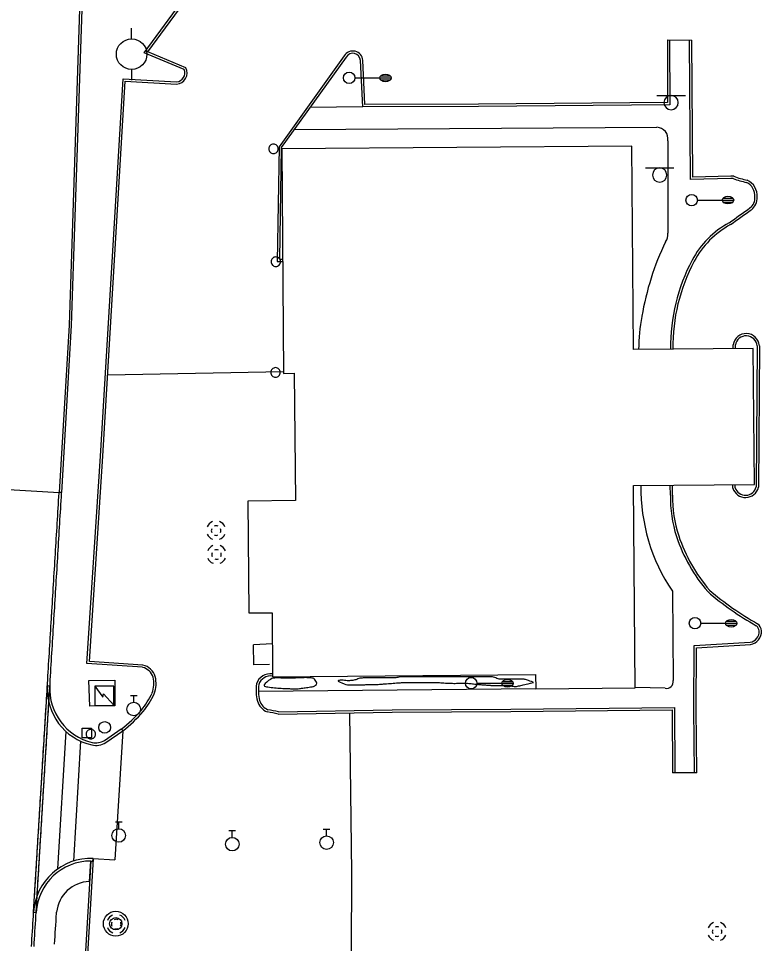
# Model space of a CAD drawing. Extents: x 2145380 to 2157287, y 139568 to 149130.
# Drawn here: x 2150939.3 to 2151133.9, y 144602.2 to 144844.5 of the extents above; entities that cross this region are included whole.
import ezdxf

# ---------------------------------------------------------------- set-up
doc = ezdxf.new("R2010")
doc.units = 0
for name, color, linetype in [('Default', 7, 'Continuous'), ('PR_PREVIOUSLY CONSTRUCTED', 7, 'Continuous'), ('TOPO_Asphalt', 7, 'Continuous'), ('TOPO_Building', 7, 'Continuous'), ('TOPO_Concrete', 7, 'Continuous'), ('TOPO_Curb Back', 7, 'Continuous'), ('TOPO_DRAIN_Manhole', 7, 'Continuous'), ('TOPO_Light Pole', 7, 'Continuous'), ('TOPO_Misc', 7, 'Continuous'), ('TOPO_Power Pole', 7, 'Continuous'), ('TOPO_Shrub', 7, 'Continuous'), ('TOPO_Sidewalk', 7, 'Continuous'), ('TOPO_Sign', 7, 'Continuous'), ('TOPO_Tele Manhole', 7, 'Continuous'), ('TOPO_Tele Pedestal', 7, 'Continuous'), ('TOPO_Wall Freestanding', 7, 'Continuous'), ('TOPO_Water Meter', 7, 'Continuous'), ('TOPO_Water Valve', 7, 'Continuous')]:
    doc.layers.add(name, color=color, linetype=linetype)

# ---------------------------------------------------------------- blocks, each defined once
blk = doc.blocks.new('LP')
at = {"layer": 'TOPO_Light Pole'}
blk.add_line((3.81, 0), (20.32, 0), dxfattribs=at)
for points in [[(20.32, 0), (27.94, 0)], [(20.32, 0), (23.5, 0)], [(20.83, 1.27), (27.43, 1.27)], [(20.83, 1.27), (23.5, 1.27)], [(23.71, 1.27), (27.43, 1.27)], [(23.71, 0), (27.94, 0)], [(20.83, -1.27), (27.43, -1.27)], [(20.83, -1.27), (23.5, -1.27)], [(23.71, -1.27), (27.43, -1.27)]]:
    blk.add_lwpolyline(points, dxfattribs=at)
blk.add_circle((0, 0), 3.81, dxfattribs=at)
blk.add_ellipse((24.13, 0), major_axis=(3.81, 0), ratio=0.666667, dxfattribs=at)
blk = doc.blocks.new('POST')
at = {"layer": 'TOPO_Misc'}
for start, end in [(89.99996, 180.00004), (179.99996, 270.00004), (359.99996, 90.00004), (269.99996, 0.00004)]:
    blk.add_arc((-0.01, 0.03), 3.16, start, end, dxfattribs=at)
blk = doc.blocks.new('MHEXST')
at = {"layer": 'TOPO_DRAIN_Manhole'}
for centre, radius, start, end in [((-0.1, 0.3), 12.7, 112.9748, 158.2636), ((-0.1, 0.1), 6.35, 157.9722, 204.161), ((-0.1, 0.1), 6.35, 66.1941, 113.691), ((-0.1, 0.3), 12.7, 22.0744, 68.6991), ((-0.1, 0.1), 6.35, 336.8023, 21.4046), ((-0.1, 0.3), 12.7, 202.6921, 248.1938), ((-0.1, 0.1), 6.35, 248.5791, 293.1995), ((-0.1, 0.3), 12.7, 291.7963, 337.3032)]:
    blk.add_arc(centre, radius, start, end, dxfattribs=at)
blk = doc.blocks.new('POWPOL')
at = {"layer": 'TOPO_Power Pole'}
for p, q in [((0, 10.16), (0, 17.34)), ((0, -10.16), (0, -17.34))]:
    blk.add_line(p, q, dxfattribs=at)
blk.add_circle((0, 0), 10.16, dxfattribs=at)
blk = doc.blocks.new('MH')
at = {"layer": 'Default'}
for radius in [8.25, 4.1]:
    blk.add_circle((0, 0), radius, dxfattribs=at)
blk = doc.blocks.new('TELRIS')
at = {"layer": 'Default'}
blk.add_lwpolyline([(-2.33, -4.12), (-2.33, 2.28), (4.07, 2.28), (4.07, -4.12)], close=True, dxfattribs=at)
blk = doc.blocks.new('WATVAL')
at = {"layer": 'Default'}
for p, q in [((-2.25, 9), (2.25, 9)), ((0, 4.5), (0, 9))]:
    blk.add_line(p, q, dxfattribs=at)
blk.add_circle((0, 0), 4.5, dxfattribs=at)
blk = doc.blocks.new('WTRMTR')
at = {"layer": 'Default'}
blk.add_circle((0, 0), 3.89, dxfattribs=at)

msp = doc.modelspace()

# ---------------------------------------------------------------- linework, layer by layer
at = {"layer": 'PR_PREVIOUSLY CONSTRUCTED'}
for p, q in [((2150924.98, 144721.88), (2150949.95, 144720.37)), ((2150943.27, 144610.41), (2150946.88, 144669.77)), ((2150943.93, 144610.37), (2150947.54, 144669.73)), ((2150946.88, 144669.77), (2150947.54, 144669.73)), ((2150961.81, 144655.39), (2150966.22, 144658.43)), ((2150962.17, 144654.83), (2150966.6, 144657.89)), ((2150966.6, 144657.89), (2150964.55, 144624.14)), ((2150966.22, 144658.43), (2150966.6, 144657.89)), ((2150949.64, 144621.79), (2150951.82, 144657.71)), ((2150953.77, 144623.82), (2150955.68, 144655.19)), ((2150957.91, 144618.49), (2150958.23, 144623.83)), ((2150958.86, 144624.49), (2150964.55, 144624.14)), ((2150943.27, 144610.41), (2150943.93, 144610.37))]:
    msp.add_line(p, q, dxfattribs=at)
for points in [[(2150942.72, 144601.45), (2150942.79, 144602.44), (2150942.85, 144603.44), (2150942.91, 144604.44), (2150942.97, 144605.44), (2150943.03, 144606.44), (2150943.09, 144607.43), (2150943.15, 144608.43), (2150943.21, 144609.43), (2150943.22, 144609.56), (2150943.27, 144610.43), (2150943.33, 144611.43), (2150943.39, 144612.43), (2150943.45, 144613.42), (2150943.51, 144614.42), (2150943.57, 144615.42), (2150943.63, 144616.42), (2150943.7, 144617.42), (2150943.76, 144618.41), (2150943.82, 144619.41), (2150943.88, 144620.41), (2150943.94, 144621.41), (2150944, 144622.41), (2150944.06, 144623.41), (2150944.12, 144624.4), (2150944.18, 144625.4), (2150944.24, 144626.4), (2150944.3, 144627.4), (2150944.36, 144628.4), (2150944.42, 144629.39), (2150944.48, 144630.39), (2150944.54, 144631.39), (2150944.61, 144632.39), (2150944.67, 144633.39), (2150944.73, 144634.39), (2150944.79, 144635.38), (2150944.85, 144636.38), (2150944.91, 144637.38), (2150944.97, 144638.38), (2150945.03, 144639.38), (2150945.09, 144640.37), (2150945.15, 144641.37), (2150945.21, 144642.37), (2150945.27, 144643.37), (2150945.3, 144643.79), (2150945.33, 144644.37), (2150945.39, 144645.36), (2150945.45, 144646.36), (2150945.51, 144647.36), (2150945.58, 144648.36), (2150945.64, 144649.36), (2150945.7, 144650.36), (2150945.76, 144651.35), (2150945.82, 144652.35), (2150945.88, 144653.35), (2150945.94, 144654.35), (2150946, 144655.35), (2150946.06, 144656.34), (2150946.12, 144657.34), (2150946.18, 144658.34), (2150946.19, 144658.54), (2150946.24, 144659.34), (2150946.27, 144659.81), (2150946.3, 144660.34), (2150946.32, 144660.68), (2150946.34, 144660.94), (2150946.35, 144661.1), (2150946.36, 144661.34), (2150946.42, 144662.33), (2150946.47, 144663.11), (2150946.49, 144663.33), (2150946.55, 144664.33), (2150946.61, 144665.33), (2150946.67, 144666.33), (2150946.73, 144667.32), (2150946.79, 144668.32), (2150946.85, 144669.32), (2150946.91, 144670.32), (2150946.97, 144671.32), (2150947.03, 144672.32), (2150947.09, 144673.31), (2150947.15, 144674.31), (2150947.21, 144675.31), (2150947.27, 144676.31), (2150947.33, 144677.31), (2150947.4, 144678.3), (2150947.46, 144679.3), (2150947.52, 144680.3), (2150947.58, 144681.3), (2150947.64, 144682.3), (2150947.7, 144683.29), (2150947.76, 144684.29), (2150947.82, 144685.29), (2150947.88, 144686.29), (2150947.94, 144687.29), (2150948, 144688.29), (2150948.02, 144688.54), (2150948.06, 144689.28), (2150948.12, 144690.28), (2150948.18, 144691.28), (2150948.24, 144692.28), (2150948.31, 144693.28), (2150948.37, 144694.27), (2150948.43, 144695.27), (2150948.49, 144696.27), (2150948.55, 144697.27), (2150948.61, 144698.27), (2150948.67, 144699.27), (2150948.73, 144700.26), (2150948.79, 144701.26), (2150948.85, 144702.26), (2150948.91, 144703.26), (2150948.97, 144704.26), (2150949.03, 144705.25), (2150949.09, 144706.25), (2150949.15, 144707.25), (2150949.21, 144708.25), (2150949.28, 144709.25), (2150949.34, 144710.25), (2150949.4, 144711.24), (2150949.46, 144712.24), (2150949.52, 144713.24), (2150949.58, 144714.24), (2150949.64, 144715.24), (2150949.7, 144716.23), (2150949.76, 144717.23), (2150949.82, 144718.23), (2150949.88, 144719.23), (2150949.94, 144720.23), (2150949.95, 144720.37)], [(2150943.39, 144601.41), (2150943.45, 144602.4), (2150943.51, 144603.4), (2150943.57, 144604.4), (2150943.63, 144605.4), (2150943.69, 144606.4), (2150943.76, 144607.39), (2150943.82, 144608.39), (2150943.88, 144609.39), (2150943.88, 144609.52), (2150943.94, 144610.39), (2150944, 144611.39), (2150944.06, 144612.39), (2150944.12, 144613.38), (2150944.18, 144614.38), (2150944.24, 144615.38), (2150944.3, 144616.38), (2150944.36, 144617.38), (2150944.42, 144618.37), (2150944.48, 144619.37), (2150944.54, 144620.37), (2150944.6, 144621.37), (2150944.66, 144622.37), (2150944.73, 144623.36), (2150944.79, 144624.36), (2150944.85, 144625.36), (2150944.91, 144626.36), (2150944.97, 144627.36), (2150945.03, 144628.36), (2150945.09, 144629.35), (2150945.15, 144630.35), (2150945.21, 144631.35), (2150945.27, 144632.35), (2150945.33, 144633.35), (2150945.39, 144634.34), (2150945.45, 144635.34), (2150945.51, 144636.34), (2150945.57, 144637.34), (2150945.64, 144638.34), (2150945.7, 144639.34), (2150945.76, 144640.33), (2150945.82, 144641.33), (2150945.88, 144642.33), (2150945.94, 144643.33), (2150945.96, 144643.75), (2150946, 144644.33), (2150946.06, 144645.32), (2150946.12, 144646.32), (2150946.18, 144647.32), (2150946.24, 144648.32), (2150946.3, 144649.32), (2150946.36, 144650.32), (2150946.42, 144651.31), (2150946.48, 144652.31), (2150946.55, 144653.31), (2150946.61, 144654.31), (2150946.67, 144655.31), (2150946.73, 144656.3), (2150946.79, 144657.3), (2150946.85, 144658.3), (2150946.86, 144658.5), (2150946.91, 144659.3), (2150946.94, 144659.77), (2150946.97, 144660.3), (2150946.99, 144660.64), (2150947.01, 144660.9), (2150947.02, 144661.06), (2150947.03, 144661.29), (2150947.09, 144662.29), (2150947.14, 144663.07), (2150947.15, 144663.29), (2150947.21, 144664.29), (2150947.27, 144665.29), (2150947.33, 144666.29), (2150947.39, 144667.28), (2150947.46, 144668.28), (2150947.52, 144669.28), (2150947.58, 144670.28), (2150947.64, 144671.28), (2150947.7, 144672.27), (2150947.76, 144673.27), (2150947.82, 144674.27), (2150947.88, 144675.27), (2150947.94, 144676.27), (2150948, 144677.27), (2150948.06, 144678.26), (2150948.12, 144679.26), (2150948.18, 144680.26), (2150948.24, 144681.26), (2150948.3, 144682.26), (2150948.36, 144683.25), (2150948.43, 144684.25), (2150948.49, 144685.25), (2150948.55, 144686.25), (2150948.61, 144687.25), (2150948.67, 144688.25), (2150948.68, 144688.49), (2150948.73, 144689.24), (2150948.79, 144690.24), (2150948.85, 144691.24), (2150948.91, 144692.24), (2150948.97, 144693.24), (2150949.03, 144694.23), (2150949.09, 144695.23), (2150949.15, 144696.23), (2150949.21, 144697.23), (2150949.27, 144698.23), (2150949.34, 144699.22), (2150949.4, 144700.22), (2150949.46, 144701.22), (2150949.52, 144702.22), (2150949.58, 144703.22), (2150949.64, 144704.22), (2150949.7, 144705.21), (2150949.76, 144706.21), (2150949.82, 144707.21), (2150949.88, 144708.21), (2150949.94, 144709.21), (2150950, 144710.2), (2150950.06, 144711.2), (2150950.12, 144712.2), (2150950.18, 144713.2), (2150950.25, 144714.2), (2150950.31, 144715.2), (2150950.37, 144716.19), (2150950.43, 144717.19), (2150950.49, 144718.19), (2150950.55, 144719.19), (2150950.61, 144720.19), (2150950.62, 144720.33), (2150949.95, 144720.37)], [(2150958.23, 144623.83), (2150958.82, 144623.8), (2150958.86, 144624.49)], [(2150948.78, 144602.08), (2150948.84, 144603.08), (2150948.9, 144604.08), (2150948.96, 144605.07), (2150949.02, 144606.07), (2150949.09, 144607.07), (2150949.15, 144608.07), (2150949.21, 144609.07), (2150949.21, 144609.2), (2150949.27, 144610.06), (2150949.29, 144610.42)]]:
    msp.add_lwpolyline(points, dxfattribs=at)
for centre, radius, start, end in [((2150961.85, 144668.86), 15, 176.5225, 257.0368), ((2150961.85, 144668.86), 14.33, 176.5225, 257.0368), ((2150959.61, 144659.12), 4.33, 257.0368, 300.612), ((2150959.61, 144659.12), 5, 257.0368, 300.8892), ((2150958.24, 144609.5), 15, 87.6197, 176.5225), ((2150958.24, 144609.5), 14.33, 90.0655, 176.5225), ((2150958.24, 144609.5), 9, 92.0988, 174.1067)]:
    msp.add_arc(centre, radius, start, end, dxfattribs=at)
at = {"layer": 'TOPO_Asphalt'}
for p, q in [((2151109.22, 144838.92), (2151115.62, 144838.83)), ((2150962.66, 144751.13), (2151008.74, 144752.01)), ((2151000.97, 144675.25), (2151000.85, 144680.46)), ((2151116.97, 144646.96), (2151110.58, 144646.97))]:
    msp.add_line(p, q, dxfattribs=at)
msp.add_lwpolyline([(2151026.02, 144662.62), (2151026.55, 144620.81), (2151026.47, 144599.92)], dxfattribs=at)
at = {"layer": 'TOPO_Building'}
msp.add_lwpolyline([(2151005.86, 144672.1), (2151074.71, 144672.66), (2151074.74, 144668.95), (2151100.8, 144669.17), (2151100.37, 144722.22), (2151132, 144722.48), (2151131.71, 144758.07), (2151100.32, 144757.82), (2151099.88, 144811.07), (2151008.26, 144810.32), (2151008.74, 144751.54), (2151011.54, 144751.56), (2151011.81, 144718.22), (2150999.41, 144718.11), (2150999.65, 144688.79), (2151005.73, 144688.84)], close=True, dxfattribs=at)
at = {"layer": 'TOPO_Concrete'}
msp.add_line((2150957.77, 144671.09), (2150964.53, 144671.19), dxfattribs=at)
at = {"layer": 'TOPO_Curb Back'}
for p, q in [((2150972.22, 144835.5), (2150999.5, 144872.58)), ((2150973.16, 144835.76), (2150999.75, 144871.9)), ((2150955.4, 144849.59), (2150952.55, 144764.14)), ((2150956, 144849.55), (2150953.14, 144764.11)), ((2150982.7, 144831.11), (2150972.22, 144835.5)), ((2150983.15, 144831.57), (2150973.16, 144835.76)), ((2150960.77, 144729.89), (2150966.73, 144828.69)), ((2150961.37, 144729.85), (2150967.29, 144828.06)), ((2150966.73, 144828.69), (2150980.72, 144827.92)), ((2150967.29, 144828.06), (2150980.73, 144827.32)), ((2150952.55, 144764.14), (2150950.01, 144720.33)), ((2150953.14, 144764.11), (2150950.61, 144720.32)), ((2150957.23, 144675.57), (2150960.77, 144729.89)), ((2150957.87, 144676.12), (2150961.37, 144729.85)), ((2150971.8, 144674.56), (2150957.23, 144675.57)), ((2150971.89, 144675.15), (2150957.87, 144676.12))]:
    msp.add_line(p, q, dxfattribs=at)
for points in [[(2151109.82, 144838.92), (2151109.89, 144821.87), (2151059.76, 144821.47), (2151029.44, 144821.33), (2151028.86, 144833.5)], [(2151109.22, 144838.92), (2151109.28, 144822.47), (2151059.75, 144822.07), (2151030.02, 144821.93), (2151029.46, 144833.54)], [(2151126.48, 144802.58), (2151125.87, 144802.59), (2151115.31, 144802.35), (2151115.02, 144838.82)], [(2151126.6, 144803.18), (2151125.87, 144803.19), (2151115.9, 144802.96), (2151115.62, 144838.83)], [(2151024.62, 144834.68), (2151007.54, 144810.87), (2151007.09, 144780.87), (2151008.5, 144780.88)], [(2151025.13, 144834.36), (2151008.13, 144810.67), (2151007.69, 144781.48), (2151008.49, 144781.48)], [(2151126.44, 144758.03), (2151126.44, 144759.03)], [(2151127.04, 144758.04), (2151127.04, 144758.98)], [(2151132.72, 144758.75), (2151132.49, 144721.8)], [(2151133.32, 144758.75), (2151133.09, 144721.72)], [(2151110.01, 144719.68), (2151109.96, 144722.3)], [(2151110.61, 144719.67), (2151110.56, 144722.31)], [(2151126.35, 144721.51), (2151126.35, 144722.44)], [(2151126.95, 144721.6), (2151126.95, 144722.44)], [(2151116.37, 144646.95), (2151116.17, 144663.65), (2151116.24, 144680.26), (2151130.91, 144681.13)], [(2151116.97, 144646.96), (2151116.77, 144663.65), (2151116.83, 144679.69), (2151130.97, 144680.53)], [(2151007.3, 144662.31), (2151037.17, 144662.81), (2151068.21, 144662.99), (2151110.52, 144663.41), (2151110.58, 144646.97)], [(2151007.36, 144662.91), (2151037.17, 144663.41), (2151068.2, 144663.59), (2151111.11, 144664.01), (2151111.18, 144646.98)], [(2150958.23, 144623.91), (2150956.76, 144598.77), (2150982.02, 144599.26)], [(2150958.86, 144624.42), (2150957.39, 144599.38), (2150982.01, 144599.86)]]:
    msp.add_lwpolyline(points, dxfattribs=at)
for centre, radius, start, end in [((2151026.87, 144833.37), 2.6, 3.7325, 149.5943), ((2151026.87, 144833.37), 2, 3.8683, 150.335), ((2150980.55, 144830.23), 2.32, 274.2263, 22.1632), ((2150980.55, 144830.23), 2.92, 273.4227, 27.2795), ((2151133.59, 144820.41), 18.59, 247.9331, 259.3162), ((2151133.59, 144820.41), 19.19, 248.2655, 259.08), ((2151128.21, 144798.02), 3.95, 355.6819, 63.8498), ((2151128.21, 144798.02), 4.55, 356.1575, 64.9036), ((2151128.8, 144797.55), 3.36, 307.7246, 2.9469), ((2151128.8, 144797.55), 3.96, 307.5667, 2.3922), ((2150528.7, 145631.48), 1030.76, 305.37343, 305.74502), ((2150525.67, 145635.71), 1036.56, 305.37291, 305.7451), ((2151137.15, 144769.64), 24.37, 118.7809, 151.713), ((2151137.15, 144769.64), 23.77, 118.6982, 151.7048), ((2151159.34, 144758.29), 49.3, 152.3154, 180.4532), ((2151159.34, 144758.29), 48.7, 152.319, 180.4533), ((2151129.86, 144758.51), 3.46, 4.4075, 171.335), ((2151129.86, 144758.51), 2.86, 4.4073, 170.4819), ((2151129.69, 144722.51), 3.48, 196.6293, 346.9647), ((2151129.69, 144722.51), 2.88, 198.3039, 345.7027), ((2151142.57, 144718.95), 32.57, 178.7197, 198.1823), ((2151142.57, 144718.95), 31.97, 178.6997, 198.1768), ((2151153.18, 144722.83), 43.87, 198.6768, 220.4376), ((2151153.18, 144722.83), 43.27, 198.68, 220.376), ((2151171.79, 144755.08), 79.93, 229.4154, 240.5672), ((2151171.79, 144755.08), 79.33, 229.4497, 240.612), ((2151130.9, 144683.69), 2.41, 9.7689, 47.7918), ((2151130.9, 144683.68), 3.01, 9.0776, 49.1413), ((2151130.41, 144683.95), 2.87, 280.052, 2.8629), ((2151130.41, 144683.95), 3.47, 279.4468, 3.4552), ((2150970.85, 144670.76), 4.51, 17.8457, 76.5805), ((2150970.85, 144670.76), 3.91, 18.2269, 75.8787), ((2151005.3, 144669.05), 3.84, 81.7325, 162.1846), ((2151005.3, 144669.05), 3.24, 80.9861, 161.2674), ((2150967.33, 144670.37), 7.41, 340.02, 12.5979), ((2150967.33, 144670.37), 8.01, 339.8642, 12.8056), ((2151014.05, 144668.56), 12.52, 172.3588, 193.1467), ((2151014.05, 144668.56), 11.91, 172.6227, 193.0429), ((2150956.59, 144675.76), 19.4, 320.2266, 335.8866), ((2150956.58, 144675.76), 20, 320.2051, 335.9467), ((2151006.13, 144667.04), 4.47, 197.1826, 248.1259), ((2151006.13, 144667.04), 3.87, 197.4885, 247.2792), ((2150940.97, 144690.27), 40.7, 308.3608, 318.5951), ((2150940.97, 144690.27), 41.3, 308.4131, 318.6071), ((2150989.19, 144580.92), 83.39, 77.4523, 79.4403), ((2150989.18, 144580.87), 84.03, 77.501, 79.3974)]:
    msp.add_arc(centre, radius, start, end, dxfattribs=at)
at = {"layer": 'TOPO_Misc'}
for points in [[(2150964.28, 144664.61), (2150964.27, 144669.6), (2150959.28, 144669.59), (2150959.29, 144664.6), (2150964.28, 144664.61)], [(2150959.28, 144669.59), (2150961.39, 144666.73), (2150961.61, 144667.66), (2150964.28, 144664.61)]]:
    msp.add_lwpolyline(points, dxfattribs=at)
at = {"layer": 'TOPO_Shrub'}
for points in [[(2151016.56, 144669.52), (2151016.56, 144669.52), (2151015.32, 144669.35), (2151014.08, 144669.17), (2151012.84, 144669), (2151011.71, 144668.84), (2151010.55, 144668.99), (2151009.4, 144669.02), (2151007.65, 144669.06), (2151005.87, 144669.23), (2151004.18, 144669.51), (2151003.11, 144669.69), (2151005.5, 144671.72), (2151006.6, 144671.77), (2151007.83, 144671.82), (2151009.05, 144671.65), (2151010.27, 144671.7), (2151010.9, 144671.72), (2151011.53, 144671.75), (2151012.16, 144671.77), (2151013.47, 144671.82), (2151014.78, 144671.88), (2151016.09, 144671.77), (2151016.81, 144671.71), (2151017.67, 144670.2), (2151017.05, 144669.82), (2151016.89, 144669.72), (2151016.72, 144669.62), (2151016.56, 144669.52)], [(2151074.17, 144670.62), (2151072.97, 144670.33), (2151071.76, 144670.04), (2151070.56, 144669.75), (2151069.43, 144669.47), (2151068.23, 144669.76), (2151067.06, 144669.77), (2151065.79, 144669.79), (2151064.52, 144669.79), (2151063.25, 144669.83), (2151062.3, 144669.86), (2151061.35, 144669.96), (2151060.4, 144670.03), (2151059.12, 144670.13), (2151057.85, 144670.31), (2151056.56, 144670.39), (2151055.27, 144670.47), (2151053.98, 144670.34), (2151052.69, 144670.38), (2151051.11, 144670.43), (2151049.54, 144670.59), (2151047.97, 144670.6), (2151046.81, 144670.61), (2151045.66, 144670.61), (2151044.5, 144670.61), (2151043.45, 144670.62), (2151042.4, 144670.62), (2151041.36, 144670.62), (2151040.33, 144670.61), (2151039.31, 144670.53), (2151038.29, 144670.46), (2151037.44, 144670.4), (2151036.6, 144670.33), (2151035.75, 144670.27), (2151034.64, 144670.19), (2151033.54, 144670.08), (2151032.43, 144670.06), (2151031.34, 144670.04), (2151030.26, 144670.02), (2151029.18, 144670), (2151028.28, 144669.98), (2151027.37, 144669.96), (2151026.47, 144669.94), (2151025.33, 144669.92), (2151022.64, 144670.99), (2151023.25, 144671.13), (2151023.84, 144671.26), (2151025.47, 144670.98), (2151026.55, 144671.12), (2151027.64, 144671.25), (2151028.71, 144671.77), (2151029.82, 144671.77), (2151031.13, 144671.77), (2151032.44, 144671.77), (2151033.74, 144671.77), (2151034.83, 144671.77), (2151035.92, 144671.77), (2151037.01, 144671.77), (2151038.11, 144671.77), (2151039.19, 144672.1), (2151040.28, 144672.1), (2151041.92, 144672.1), (2151043.55, 144672.1), (2151045.19, 144672.1), (2151046.28, 144672.1), (2151047.37, 144672.1), (2151048.46, 144672.1), (2151049.77, 144672.1), (2151051.07, 144672.1), (2151052.38, 144672.1), (2151053.25, 144672.1), (2151054.13, 144672.1), (2151055, 144672.1), (2151056.31, 144672.1), (2151057.61, 144672.1), (2151058.92, 144672.1), (2151060.12, 144672.1), (2151061.32, 144672.1), (2151062.52, 144672.1), (2151063.74, 144672.1), (2151064.9, 144671.44), (2151066.11, 144671.44), (2151067.53, 144671.44), (2151068.95, 144671.44), (2151070.37, 144671.44), (2151070.8, 144671.44), (2151071.25, 144671.51), (2151071.67, 144671.44), (2151072.53, 144671.31), (2151073.34, 144670.89), (2151074.17, 144670.62)]]:
    msp.add_open_spline(points, degree=3, dxfattribs=at)
at = {"layer": 'TOPO_Sidewalk'}
for p, q in [((2151029.44, 144821.33), (2151015.65, 144821.15)), ((2151002.14, 144668.29), (2151074.74, 144669))]:
    msp.add_line(p, q, dxfattribs=at)
for points in [[(2151011.5, 144815.37), (2151106.5, 144815.99)], [(2151109.34, 144812.48), (2151109.38, 144788.26)], [(2151110.55, 144694.49), (2151110.72, 144671.08)], [(2151108.63, 144669.07), (2151100.8, 144669.29)]]:
    msp.add_lwpolyline(points, dxfattribs=at)
for centre, radius, start, end in [((2151106.36, 144812.97), 3.02, 350.6322, 87.3084), ((2151106.53, 144787.9), 2.87, 319.2408, 7.3158), ((2151178.38, 144753.26), 76.99, 154.8143, 170.1107), ((2151154.79, 144757.05), 53.11, 169.7717, 179.1642), ((2151149.94, 144721.28), 47.63, 178.8497, 214.2312), ((2151109.06, 144670.72), 1.7, 255.5603, 12.2941)]:
    msp.add_arc(centre, radius, start, end, dxfattribs=at)
at = {"layer": 'TOPO_Sign'}
for points in [[(2151106.45, 144824.33), (2151113.95, 144824.34)], [(2151108.34, 144822.46), (2151108.34, 144822.46)], [(2151110.2, 144824.33), (2151110.2, 144824.33)], [(2151112.07, 144822.46), (2151112.07, 144822.46)], [(2151110.2, 144820.59), (2151110.2, 144820.59)], [(2151103.47, 144805.36), (2151110.96, 144805.37)], [(2151109.09, 144803.49), (2151109.09, 144803.49)]]:
    msp.add_lwpolyline(points, dxfattribs=at)
for centre, start, end in [((2151110.2, 144822.46), 90, 180), ((2151110.2, 144822.46), 180, 270), ((2151110.2, 144822.46), 360, 90), ((2151110.2, 144822.46), 270, 0), ((2151107.22, 144803.49), 90, 180), ((2151107.22, 144803.49), 180, 270), ((2151107.22, 144803.49), 360, 90), ((2151107.22, 144803.49), 270, 0)]:
    msp.add_arc(centre, 1.87, start, end, dxfattribs=at)
at = {"layer": 'TOPO_Wall Freestanding'}
for p, q in [((2151005.79, 144680.69), (2151000.85, 144680.46)), ((2151005.02, 144675.34), (2151000.97, 144675.25))]:
    msp.add_line(p, q, dxfattribs=at)
msp.add_lwpolyline([(2150964.53, 144671.19), (2150964.51, 144664.5), (2150958.03, 144664.39), (2150957.77, 144671.09)], dxfattribs=at)

# ---------------------------------------------------------------- block references
at = {"layer": 'TOPO_DRAIN_Manhole', "xscale": 0.19685000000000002, "yscale": 0.19685000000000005}
for p in [(2150991.08, 144710.35), (2150991.2, 144704.08), (2150964.93, 144607.3), (2151122.26, 144605.33)]:
    msp.add_blockref('MHEXST', p, dxfattribs=at)
at = {"layer": 'TOPO_Light Pole', "xscale": 0.39370000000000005, "yscale": 0.3937000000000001}
for p in [(2151025.9, 144828.93), (2151115.6, 144796.92), (2151116.45, 144686.11), (2151057.84, 144670.39)]:
    msp.add_blockref('LP', p, dxfattribs=at)
at = {"layer": 'TOPO_Misc', "xscale": 0.39370000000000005, "yscale": 0.3937000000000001}
for p in [(2151006.09, 144810.34), (2151006.69, 144780.78), (2151006.63, 144751.79), (2150958.26, 144657.06)]:
    msp.add_blockref('POST', p, dxfattribs=at)
at = {"layer": 'TOPO_Power Pole', "xscale": 0.39370000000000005, "yscale": 0.3937000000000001}
msp.add_blockref('POWPOL', (2150968.94, 144835.15), dxfattribs=at)
at = {"layer": 'TOPO_Tele Manhole', "xscale": 0.39370000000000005, "yscale": 0.3937000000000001}
msp.add_blockref('MH', (2150964.8, 144607.41), dxfattribs=at)
at = {"layer": 'TOPO_Tele Pedestal', "xscale": 0.39370000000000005, "yscale": 0.3937000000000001}
msp.add_blockref('TELRIS', (2150956.87, 144657.76), dxfattribs=at)
at = {"layer": 'TOPO_Water Meter', "xscale": 0.39370000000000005, "yscale": 0.3937000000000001}
msp.add_blockref('WTRMTR', (2150961.89, 144658.82), dxfattribs=at)
at = {"layer": 'TOPO_Water Valve', "xscale": 0.39370000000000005, "yscale": 0.3937000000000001}
for p in [(2150969.5, 144663.63), (2150965.56, 144630.53), (2150995.29, 144628.25), (2151019.99, 144628.65)]:
    msp.add_blockref('WATVAL', p, dxfattribs=at)

doc.saveas('drawing.dxf')
